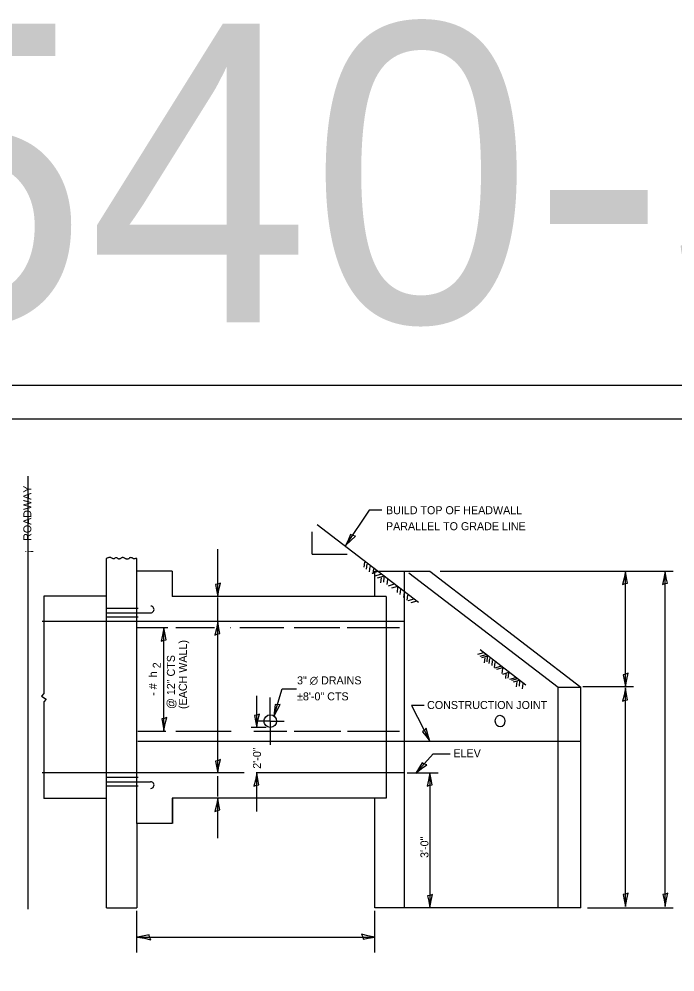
# Model space of a CAD drawing. Extents: x 2133490 to 2172050, y 2138301 to 2145980.
# Drawn here: x 2142083 to 2142575, y 2145235 to 2145949 of the extents above; entities that cross this region are included whole.
import ezdxf

# ---------------------------------------------------------------- set-up
doc = ezdxf.new("R2010")
doc.units = 0
for name, color, linetype in [('Level 40', 7, 'Continuous'), ('Level 63', 7, 'Continuous'), ('ROW_PR_Notes', 7, 'Continuous'), ('Sheets_50 Reference Boundary', 7, 'Continuous'), ('Sheets_General Details', 7, 'Continuous'), ('Sheets_Printer Plotting Border', 7, 'Continuous')]:
    doc.layers.add(name, color=color, linetype=linetype)

msp = doc.modelspace()

# ---------------------------------------------------------------- linework, layer by layer
at = {"layer": 'Level 40'}
for p, q in [((2142090.03, 2145281.67), (2142090.03, 2145606.39)), ((2142372.12, 2145282.81), (2142372.12, 2145535.13)), ((2142172.4, 2145507.29), (2142148.69, 2145507.29)), ((2142148.69, 2145503.98), (2142172.4, 2145503.98)), ((2142172.4, 2145500.67), (2142148.69, 2145500.67)), ((2142172.4, 2145503.98), (2142181.85, 2145503.98)), ((2142124.15, 2145497.33), (2142100.52, 2145497.33)), ((2142171.4, 2145497.33), (2142124.15, 2145497.33)), ((2142372.12, 2145497.33), (2142171.4, 2145497.33)), ((2142271.57, 2145422.75), (2142271.57, 2145440.6)), ((2142271.57, 2145422.75), (2142261.02, 2145422.75)), ((2142271.57, 2145422.75), (2142271.57, 2145404.89)), ((2142271.57, 2145422.75), (2142282.11, 2145422.75)), ((2142124.15, 2145383.93), (2142100.52, 2145383.93)), ((2142171.4, 2145383.93), (2142124.15, 2145383.93)), ((2142172.4, 2145380.62), (2142148.69, 2145380.62)), ((2142148.69, 2145377.31), (2142172.4, 2145377.31)), ((2142252.1, 2145383.93), (2142171.4, 2145383.93)), ((2142172.4, 2145377.31), (2142181.85, 2145377.31)), ((2142372.12, 2145383.93), (2142261.1, 2145383.93)), ((2142172.4, 2145374), (2142148.69, 2145374))]:
    msp.add_line(p, q, dxfattribs=at)
msp.add_circle((2142271.57, 2145422.75), 4.73, dxfattribs=at)
msp.add_ellipse((2142443.89, 2145422.75), major_axis=(0.16, -4.38), ratio=0.834131, dxfattribs=at)
msp.add_spline([(2142171.41, 2145544.73), (2142170.4, 2145544.66), (2142169.8, 2145544.44), (2142169.06, 2145544.44), (2142168.72, 2145544.62), (2142168.12, 2145545.13), (2142167.77, 2145545.3), (2142167.34, 2145545.22), (2142166.52, 2145545.39), (2142165.7, 2145544.66), (2142165.15, 2145544.36), (2142164.41, 2145544.23), (2142163.9, 2145544.18), (2142163.42, 2145544.36), (2142162.73, 2145544.74), (2142162.43, 2145544.96), (2142162.17, 2145545), (2142161.23, 2145545.43), (2142160.58, 2145545.35), (2142160.06, 2145545.18), (2142159.38, 2145544.79), (2142158.47, 2145544.31), (2142158.21, 2145544.27), (2142157.78, 2145544.31), (2142157.35, 2145544.62), (2142156.62, 2145545.09), (2142156.1, 2145545.3), (2142155.46, 2145545.18), (2142154.81, 2145544.74), (2142154.68, 2145544.57), (2142154.42, 2145544.4), (2142153.86, 2145544.49), (2142153.35, 2145544.7), (2142152.36, 2145545.22), (2142151.58, 2145545.43), (2142150.8, 2145545.39), (2142150.03, 2145545.3), (2142149.34, 2145545), (2142148.69, 2145544.62)], degree=3, dxfattribs=at)
at = {"layer": 'Level 63'}
for p, q in [((2142261.39, 2145418.02), (2142261.39, 2145441.82)), ((2142274.22, 2145426.26), (2142280.43, 2145446.88)), ((2142280.43, 2145446.88), (2142291.15, 2145446.88)), ((2142268.4, 2145418.02), (2142257.35, 2145418.02)), ((2142261.39, 2145354.99), (2142261.39, 2145383.93)), ((2142374.28, 2145383.93), (2142397.45, 2145383.93)), ((2142391.22, 2145383.93), (2142391.22, 2145282.9))]:
    msp.add_line(p, q, dxfattribs=at)
for points in [[(2142335.37, 2145561.52), (2142333.31, 2145561.9), (2142331.61, 2145562.65), (2142330.14, 2145558.98), (2142328.1, 2145554.34), (2142331.86, 2145558.25)], [(2142535.76, 2145525.16), (2142537.68, 2145525.97), (2142539.52, 2145526.29), (2142538.72, 2145530.16), (2142537.85, 2145535.16), (2142536.88, 2145529.82)], [(2142565.58, 2145525.13), (2142567.51, 2145525.94), (2142569.35, 2145526.26), (2142568.54, 2145530.13), (2142567.68, 2145535.13), (2142566.71, 2145529.79)], [(2142234.23, 2145526.23), (2142232.3, 2145525.41), (2142230.46, 2145525.1), (2142231.27, 2145521.23), (2142232.13, 2145516.23), (2142233.1, 2145521.56)], [(2142189.72, 2145482.64), (2142191.64, 2145483.46), (2142193.48, 2145483.77), (2142192.67, 2145487.64), (2142191.81, 2145492.64), (2142190.84, 2145487.31)], [(2142230.04, 2145487.33), (2142231.96, 2145488.14), (2142233.81, 2145488.46), (2142233, 2145492.33), (2142232.13, 2145497.33), (2142231.16, 2145491.99)], [(2142539.94, 2145458.69), (2142538.02, 2145457.88), (2142536.18, 2145457.57), (2142536.99, 2145453.7), (2142537.85, 2145448.7), (2142538.82, 2145454.03)], [(2142535.76, 2145437.65), (2142537.68, 2145438.46), (2142539.52, 2145438.77), (2142538.72, 2145442.64), (2142537.85, 2145447.64), (2142536.88, 2145442.31)], [(2142279.11, 2145435.23), (2142277.03, 2145435), (2142275.18, 2145435.23), (2142274.83, 2145431.29), (2142274.22, 2145426.26), (2142276.69, 2145431.09)], [(2142263.48, 2145428.02), (2142261.56, 2145427.21), (2142259.72, 2145426.89), (2142260.52, 2145423.02), (2142261.39, 2145418.02), (2142262.36, 2145423.36)], [(2142193.9, 2145425.6), (2142191.98, 2145424.79), (2142190.14, 2145424.47), (2142190.94, 2145420.6), (2142191.81, 2145415.6), (2142192.78, 2145420.94)], [(2142388.54, 2145417.48), (2142387.2, 2145415.88), (2142385.7, 2145414.76), (2142388.18, 2145411.68), (2142391.22, 2145407.62), (2142389.66, 2145412.81)], [(2142234.23, 2145393.93), (2142232.3, 2145393.11), (2142230.46, 2145392.8), (2142231.27, 2145388.93), (2142232.13, 2145383.93), (2142233.1, 2145389.26)], [(2142388.92, 2145389.9), (2142386.94, 2145390.57), (2142385.36, 2145391.57), (2142383.38, 2145388.15), (2142380.69, 2145383.85), (2142384.97, 2145387.17)], [(2142259.3, 2145373.93), (2142261.22, 2145374.74), (2142263.06, 2145375.06), (2142262.25, 2145378.93), (2142261.39, 2145383.93), (2142260.42, 2145378.59)], [(2142389.13, 2145373.93), (2142391.05, 2145374.74), (2142392.89, 2145375.06), (2142392.09, 2145378.93), (2142391.22, 2145383.93), (2142390.25, 2145378.59)], [(2142230.04, 2145355.03), (2142231.96, 2145355.84), (2142233.81, 2145356.16), (2142233, 2145360.03), (2142232.13, 2145365.03), (2142231.16, 2145359.69)], [(2142393.31, 2145292.9), (2142391.39, 2145292.09), (2142389.55, 2145291.77), (2142390.36, 2145287.9), (2142391.22, 2145282.9), (2142392.19, 2145288.24)], [(2142539.94, 2145293.86), (2142538.02, 2145293.04), (2142536.18, 2145292.73), (2142536.99, 2145288.86), (2142537.85, 2145283.86), (2142538.82, 2145289.19)], [(2142569.77, 2145293.86), (2142567.85, 2145293.04), (2142566, 2145292.73), (2142566.81, 2145288.86), (2142567.68, 2145283.86), (2142568.65, 2145289.19)], [(2142340.08, 2145263.01), (2142340.89, 2145261.09), (2142341.21, 2145259.25), (2142345.08, 2145260.05), (2142350.08, 2145260.92), (2142344.74, 2145261.89)], [(2142181.92, 2145258.83), (2142181.1, 2145260.75), (2142180.79, 2145262.59), (2142176.92, 2145261.79), (2142171.92, 2145260.92), (2142177.25, 2145259.95)]]:
    msp.add_lwpolyline(points, close=True, dxfattribs=at)
at = {"layer": 'ROW_PR_Notes'}
for p, q in [((2142306.66, 2145570.25), (2142382.65, 2145511.9)), ((2142303, 2145548.02), (2142303, 2145564.72)), ((2142232.13, 2145516.23), (2142232.13, 2145551.63)), ((2142148.69, 2145282.81), (2142148.69, 2145544.62)), ((2142171.4, 2145535.17), (2142171.4, 2145544.62)), ((2142303, 2145548.02), (2142329.19, 2145548.02)), ((2142342.22, 2145542.03), (2142341.77, 2145538.27)), ((2142171.4, 2145346.13), (2142171.4, 2145535.17)), ((2142197.9, 2145535.13), (2142171.4, 2145535.13)), ((2142197.9, 2145535.13), (2142197.9, 2145516.23)), ((2142344.03, 2145540.53), (2142343.57, 2145536.77)), ((2142346.13, 2145538.57), (2142345.68, 2145534.81)), ((2142347.94, 2145533.76), (2142352.45, 2145535.11)), ((2142348.99, 2145536.92), (2142348.54, 2145533.16)), ((2142350.02, 2145516.23), (2142350.02, 2145535.13)), ((2142350.02, 2145535.13), (2142391.2, 2145535.13)), ((2142391.2, 2145535.13), (2142504.42, 2145448.19)), ((2142399.01, 2145535.13), (2142573.68, 2145535.13)), ((2142537.85, 2145448.7), (2142537.85, 2145535.16)), ((2142567.68, 2145283.86), (2142567.68, 2145535.13)), ((2142350.04, 2145531.65), (2142354.56, 2145533.01)), ((2142352, 2145530.15), (2142356.52, 2145531.5)), ((2142354.71, 2145530.3), (2142354.26, 2145526.54)), ((2142356.82, 2145530.75), (2142356.37, 2145526.99)), ((2142359.37, 2145528.94), (2142358.92, 2145525.18)), ((2142375.57, 2145534.05), (2142487.41, 2145448.17)), ((2142360.13, 2145524.28), (2142364.64, 2145525.64)), ((2142362.68, 2145522.63), (2142367.2, 2145523.98)), ((2142367.05, 2145523.08), (2142366.6, 2145519.31)), ((2142369.15, 2145521.57), (2142368.7, 2145517.81)), ((2142148.95, 2145516.54), (2142101.7, 2145516.54)), ((2142101.7, 2145516.54), (2142101.7, 2145443.36)), ((2142358.53, 2145516.23), (2142197.9, 2145516.23)), ((2142232.13, 2145498.06), (2142232.13, 2145515.51)), ((2142358.53, 2145516.23), (2142358.53, 2145365.03)), ((2142371.86, 2145519.31), (2142371.41, 2145515.55)), ((2142374.42, 2145517.21), (2142373.97, 2145513.44)), ((2142374.87, 2145513.15), (2142379.39, 2145514.5)), ((2142377.13, 2145511.64), (2142381.64, 2145513)), ((2142194.69, 2145492.6), (2142171.4, 2145492.6)), ((2142191.81, 2145415.6), (2142191.81, 2145492.64)), ((2142229.73, 2145492.6), (2142200.71, 2145492.6)), ((2142232.13, 2145383.93), (2142232.13, 2145497.33)), ((2142241.63, 2145492.6), (2142241.46, 2145492.6)), ((2142281.66, 2145492.6), (2142248.86, 2145492.6)), ((2142323.79, 2145492.6), (2142289.48, 2145492.6)), ((2142368.5, 2145492.6), (2142329.21, 2145492.6)), ((2142427.08, 2145472.97), (2142431.6, 2145474.33)), ((2142428.87, 2145476.41), (2142463.26, 2145450.01)), ((2142429.04, 2145471.47), (2142433.56, 2145472.82)), ((2142430.09, 2145470.41), (2142434.61, 2145471.77)), ((2142432.5, 2145470.26), (2142432.05, 2145466.5)), ((2142434.31, 2145470.87), (2142433.86, 2145467.1)), ((2142435.96, 2145469.81), (2142435.51, 2145466.05)), ((2142438.07, 2145468.31), (2142437.62, 2145464.54)), ((2142439.87, 2145466.8), (2142439.42, 2145463.04)), ((2142440.03, 2145462.74), (2142444.54, 2145464.09)), ((2142441.53, 2145461.69), (2142446.04, 2145463.04)), ((2142445.74, 2145462.29), (2142445.29, 2145458.53)), ((2142446.04, 2145458.08), (2142450.56, 2145459.43)), ((2142448.3, 2145458.38), (2142447.85, 2145454.61)), ((2142450.25, 2145458.83), (2142449.8, 2145455.06)), ((2142451.31, 2145454.16), (2142455.82, 2145455.52)), ((2142452.66, 2145453.41), (2142457.18, 2145454.76)), ((2142453.87, 2145452.21), (2142458.38, 2145453.56)), ((2142456.42, 2145452.36), (2142455.97, 2145448.59)), ((2142458.53, 2145452.66), (2142458.08, 2145448.9)), ((2142460.94, 2145450.85), (2142460.49, 2145447.09)), ((2142506.02, 2145448.7), (2142543.85, 2145448.7)), ((2142101.7, 2145443.36), (2142099.99, 2145441.59)), ((2142099.99, 2145441.59), (2142103.43, 2145439.35)), ((2142487.41, 2145448.21), (2142504.48, 2145448.21)), ((2142487.41, 2145282.81), (2142487.41, 2145448.17)), ((2142504.42, 2145282.81), (2142504.42, 2145448.19)), ((2142537.85, 2145283.86), (2142537.85, 2145447.64)), ((2142103.43, 2145439.35), (2142101.7, 2145437.15)), ((2142101.7, 2145437.15), (2142101.7, 2145364.72)), ((2142193.19, 2145415.11), (2142172.27, 2145415.11)), ((2142242.24, 2145415.11), (2142200.71, 2145415.11)), ((2142284.06, 2145415.11), (2142259.22, 2145415.11)), ((2142324.39, 2145415.11), (2142289.48, 2145415.11)), ((2142368.5, 2145415.11), (2142329.51, 2145415.11)), ((2142504.65, 2145407.55), (2142172.27, 2145407.55)), ((2142393.63, 2145398.29), (2142380.69, 2145383.85)), ((2142393.63, 2145398.29), (2142406.57, 2145398.29)), ((2142232.13, 2145366.25), (2142232.13, 2145381.6)), ((2142148.95, 2145364.72), (2142101.7, 2145364.72)), ((2142197.9, 2145365.03), (2142197.9, 2145346.13)), ((2142358.53, 2145365.03), (2142197.9, 2145365.03)), ((2142198.19, 2145365.03), (2142198.19, 2145346.13)), ((2142232.13, 2145334.95), (2142232.13, 2145365.03)), ((2142350.02, 2145282.81), (2142350.02, 2145365.03)), ((2142197.9, 2145346.13), (2142171.4, 2145346.13)), ((2142171.4, 2145346.13), (2142171.4, 2145282.81)), ((2142148.69, 2145282.81), (2142171.4, 2145282.81)), ((2142171.2, 2145280.47), (2142171.2, 2145249.22)), ((2142349.83, 2145280.47), (2142349.83, 2145249.22)), ((2142504.42, 2145282.81), (2142350.02, 2145282.81)), ((2142509.51, 2145282.81), (2142573.68, 2145282.81)), ((2142171.92, 2145260.92), (2142350.08, 2145260.92))]:
    msp.add_line(p, q, dxfattribs=at)
for points in [[(2142355.11, 2145580.84), (2142345.66, 2145580.84), (2142328.1, 2145554.34)], [(2142387.01, 2145434.4), (2142377.56, 2145434.4), (2142391.22, 2145407.62)]]:
    msp.add_lwpolyline(points, dxfattribs=at)
for centre, start, end in [((2142181.94, 2145506.46), 267.93785, 88.79086), ((2142181.94, 2145374.83), 271.20914, 92.06215)]:
    msp.add_arc(centre, 2.48, start, end, dxfattribs=at)
at = {"layer": 'Sheets_50 Reference Boundary'}
msp.add_lwpolyline([(2141550.12, 2145649.45), (2143125.12, 2145649.45), (2143125.12, 2144649.46), (2141550.12, 2144649.46)], close=True, dxfattribs=at)
at = {"layer": 'Sheets_General Details'}
msp.add_line((2143150.12, 2145674.46), (2141450.12, 2145674.46), dxfattribs=at)
msp.add_lwpolyline([(2141550.12, 2145649.46), (2143125.12, 2145649.46), (2143125.12, 2144599.46), (2141550.12, 2144599.46)], close=True, dxfattribs=at)
at = {"layer": 'Sheets_Printer Plotting Border'}
msp.add_lwpolyline([(2141450.12, 2144574.46), (2143150.12, 2144574.46), (2143150.12, 2145674.46), (2141450.12, 2145674.46)], close=True, dxfattribs=at)

# ---------------------------------------------------------------- texts
at = {"layer": 'Level 63'}
for s, p in [('@ 12" CTS', (2142200.07, 2145431.85)), ('2\'-0"', (2142264.58, 2145387.06)), ('3\'-0"', (2142390.16, 2145320.2))]:
    msp.add_text(s, height=6, rotation=90, dxfattribs=at).set_placement(p)
for s, p in [('3" ∅ DRAINS', (2142291.65, 2145450.32)), ('±8\'-0" CTS', (2142291.65, 2145438.32)), ('CONSTRUCTION JOINT', (2142389.16, 2145431.85)), ('ELEV', (2142408.94, 2145395.71))]:
    msp.add_text(s, height=6, dxfattribs=at).set_placement(p)
at = {"layer": 'ROW_PR_Notes'}
for s, p in [(' ROADWAY', (2142092.41, 2145555.64)), ('¡', (2142092.41, 2145548.69)), ('(EACH WALL)', (2142209.01, 2145431.87)), ('2', (2142189.49, 2145462.39)), ('   - #  h ', (2142186.59, 2145435.08))]:
    msp.add_text(s, height=6, rotation=90, dxfattribs=at).set_placement(p)
for s, p in [('BUILD TOP OF HEADWALL', (2142358.34, 2145577.89)), ('PARALLEL TO GRADE LINE', (2142358.34, 2145565.89))]:
    msp.add_text(s, height=6, dxfattribs=at).set_placement(p)
at = {"layer": 'Sheets_General Details'}
msp.add_text('540-3', height=224, dxfattribs=at).set_placement((2141968.27, 2145721.76))

doc.saveas('drawing.dxf')
